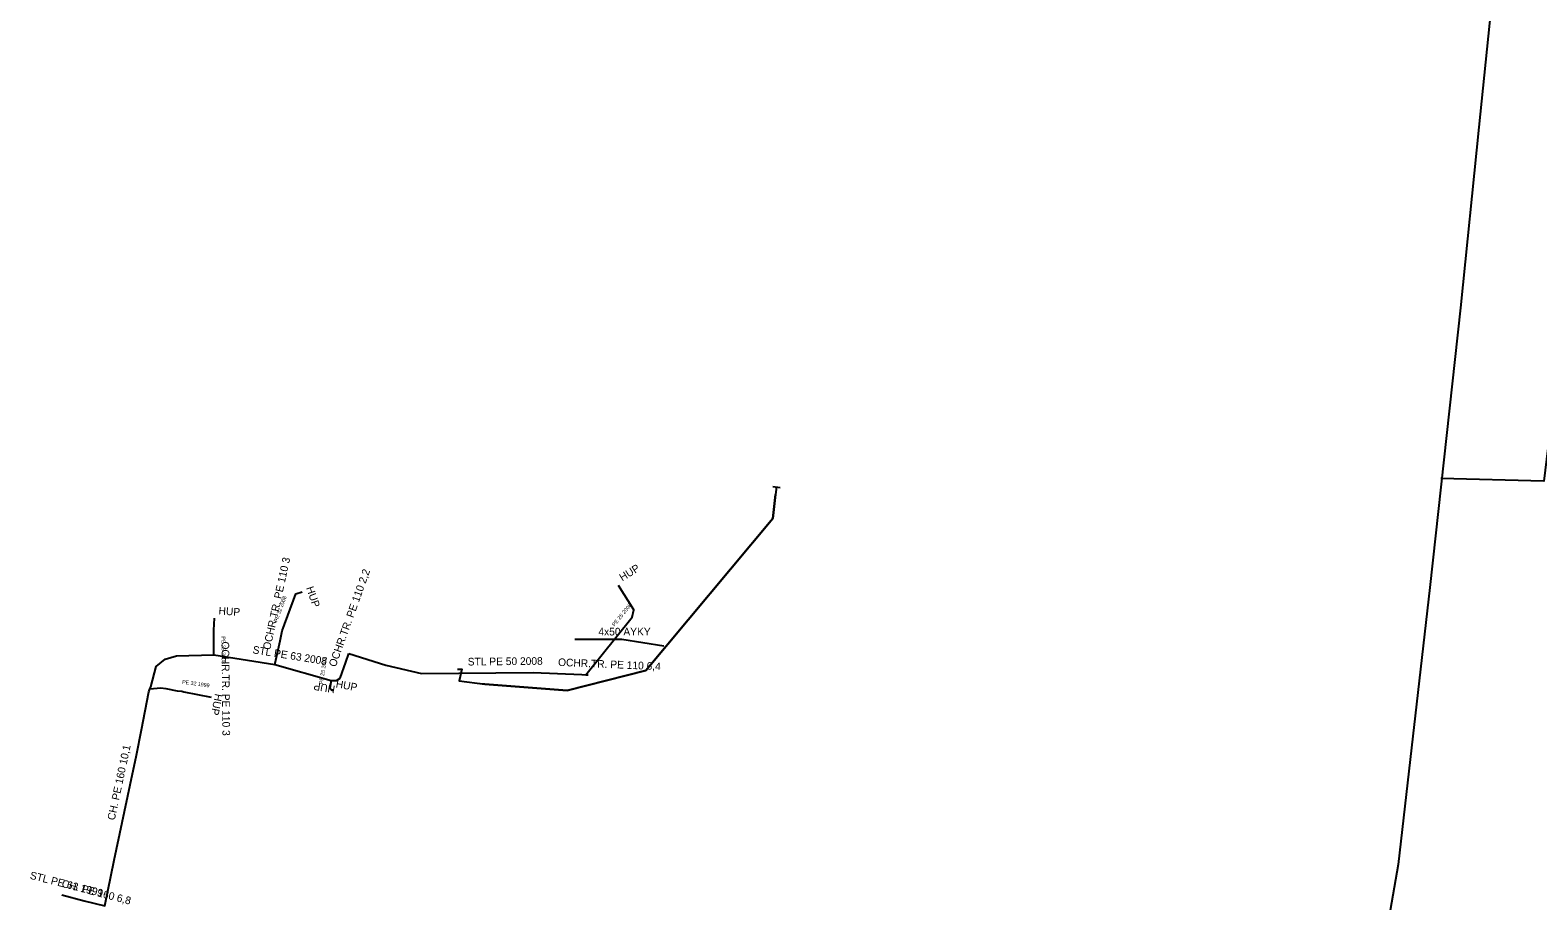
# Model space of a CAD drawing. Extents: x -746464 to -745690, y -1051581 to -1049993.
# Drawn here: x -746462.2 to -746265, y -1051232.6 to -1051118.7 of the extents above; entities that cross this region are included whole.
import ezdxf

# ---------------------------------------------------------------- set-up
doc = ezdxf.new("R2010")
doc.units = 0
for name, color, linetype in [('14_SZDC_SSZT_zabezp_orientacni', 7, 'Continuous'), ('48_Prazs_plynarenska_STL', 7, 'Continuous'), ('48_Prazs_plynarenska_STL_chranicka', 7, 'Continuous'), ('48_Prazs_plynarenska_STL_popisy', 7, 'Continuous'), ('55_PREdi_NN', 7, 'Continuous'), ('55_PREdi_NN_popisy', 7, 'Continuous'), ('55_PREdi_NN_pripojovaci_misto', 7, 'Continuous')]:
    doc.layers.add(name, color=color, linetype=linetype)

msp = doc.modelspace()

# ---------------------------------------------------------------- linework, layer by layer
at = {"layer": '14_SZDC_SSZT_zabezp_orientacni'}
for points in [[(-746245.4, -1051006.167), (-746247.827, -1051021.222), (-746265.716, -1051019.031), (-746268.982, -1051048.185), (-746264.206, -1051048.673), (-746266.117, -1051067.317), (-746269.669, -1051101.983), (-746272.671, -1051131.35), (-746275.095, -1051155), (-746279.089, -1051191.575), (-746283.219, -1051227.813), (-746292.513, -1051281.293), (-746298.067, -1051307.681), (-746304.566, -1051333.765), (-746308.35, -1051348.017), (-746314.941, -1051370.092), (-746324.191, -1051398.043), (-746333.678, -1051423.908), (-746348.696, -1051460.336), (-746364.944, -1051495.78), (-746375.736, -1051517.172), (-746389.78, -1051542.967), (-746401.331, -1051562.813), (-746412.367, -1051580.571)], [(-746249.387, -1051050.278), (-746251.681, -1051063.558), (-746257.108, -1051119.47), (-746264.175, -1051177.679), (-746277.656, -1051177.341)]]:
    msp.add_lwpolyline(points, dxfattribs=at)
at = {"layer": '48_Prazs_plynarenska_STL'}
for points in [[(-746430.23, -1051201.68), (-746430.19, -1051201.5), (-746429.55, -1051198.58), (-746429.28, -1051197.28), (-746427.47, -1051192.42), (-746426.65, -1051192.14)], [(-746389.55, -1051203), (-746383.46, -1051195.45), (-746383.25, -1051194.52), (-746385.26, -1051191.31)], [(-746438.2, -1051200.41), (-746438.19, -1051200.18), (-746438.22, -1051197.18), (-746438.12, -1051195.61)], [(-746446.45, -1051204.57), (-746445.76, -1051201.93), (-746444.58, -1051200.95), (-746443.09, -1051200.54), (-746438.2, -1051200.41), (-746430.23, -1051201.68), (-746422.87, -1051203.75), (-746422.17, -1051203.74), (-746421.7, -1051203.44), (-746420.96, -1051201.37), (-746420.54, -1051200.24)], [(-746420.54, -1051200.24), (-746415.71, -1051201.76), (-746411.05, -1051202.86), (-746396.44, -1051202.71), (-746390.04, -1051202.98), (-746389.55, -1051203), (-746389.21, -1051203.01)], [(-746422.87, -1051203.75), (-746423.03, -1051204.74), (-746422.789, -1051205.013)], [(-746458.107, -1051231.814), (-746455.17, -1051232.58), (-746452.47, -1051233.22), (-746451.27, -1051227.26), (-746449.16, -1051217.42), (-746448.35, -1051213.54), (-746447.67, -1051210.21), (-746446.72, -1051205.23), (-746446.57, -1051204.84), (-746446.45, -1051204.57)], [(-746446.57, -1051204.84), (-746445.15, -1051204.73), (-746444.5, -1051204.8), (-746442.99, -1051205.09), (-746442.42, -1051205.17), (-746442.14, -1051205.22), (-746438.549, -1051205.927)], [(-746422.78, -1051204.96), (-746422.789, -1051205.013), (-746422.815, -1051205.157)]]:
    msp.add_lwpolyline(points, dxfattribs=at)
at = {"layer": '48_Prazs_plynarenska_STL_chranicka'}
msp.add_line((-746458.107, -1051231.815), (-746455.169, -1051232.579), dxfattribs=at)
for points in [[(-746438.19, -1051200.18), (-746438.22, -1051197.18)], [(-746430.19, -1051201.5), (-746429.55, -1051198.58)], [(-746421.7, -1051203.44), (-746420.96, -1051201.37)], [(-746396.44, -1051202.71), (-746390.04, -1051202.98)], [(-746447.669, -1051210.209), (-746446.72, -1051205.229)], [(-746451.269, -1051227.26), (-746449.159, -1051217.419)]]:
    msp.add_lwpolyline(points, dxfattribs=at)
at = {"layer": '55_PREdi_NN'}
for points in [[(-746406.34, -1051202.275), (-746405.778, -1051202.275), (-746406.111, -1051203.785), (-746402.748, -1051204.228), (-746391.981, -1051205.059), (-746381.676, -1051202.462), (-746365.047, -1051182.549), (-746364.694, -1051179.423)], [(-746364.694, -1051179.423), (-746365.047, -1051182.549), (-746381.676, -1051202.462), (-746391.981, -1051205.059), (-746403.33, -1051204.18)]]:
    msp.add_lwpolyline(points, dxfattribs=at)
at = {"layer": '55_PREdi_NN_popisy'}
msp.add_lwpolyline([(-746390.97, -1051198.364), (-746384.815, -1051198.364), (-746379.324, -1051199.221)], dxfattribs=at)
at = {"layer": '55_PREdi_NN_pripojovaci_misto'}
for p, q in [((-746365.083, -1051178.387), (-746364.098, -1051178.49)), ((-746364.591, -1051178.438), (-746364.694, -1051179.423))]:
    msp.add_line(p, q, dxfattribs=at)

# ---------------------------------------------------------------- texts
at = {"layer": '48_Prazs_plynarenska_STL_popisy'}
for s, height, rotation, p in [('OCHR.TR. PE 110 3', 1, 77.63751, (-746430.845, -1051199.819)), ('OCHR.TR. PE 110 2,2', 1, 70.32864, (-746422.27, -1051202.063)), ('HUP', 1, 32, (-746384.76, -1051190.81)), ('HUP', 1, 289, (-746426.15, -1051191.64)), ('HUP', 1, 356, (-746437.62, -1051195.11)), ('PE 32 2008', 0.5, 69.57326, (-746429.937, -1051196.179)), ('PE 25 2008', 0.5, 51.10957, (-746385.772, -1051196.724)), ('PE 25 2008', 0.5, 270.57294, (-746437.212, -1051197.986)), ('OCHR.TR. PE 110 3', 1, 270.57294, (-746437.205, -1051198.662)), ('STL PE 63 2008', 1, 350.94618, (-746433.187, -1051200.196)), ('PE 25 2008', 0.5, 80.81946, (-746423.967, -1051204.269)), ('STL PE 50 2008', 1, 0.58823, (-746404.983, -1051201.798)), ('OCHR.TR. PE 110 6,4', 1, 357.58427, (-746393.182, -1051201.847)), ('PE 32 1999', 0.5, 352.01067, (-746442.383, -1051204.165)), ('HUP', 1, 170.36, (-746422.28, -1051204.46)), ('HUP', 1, 349.77, (-746422.315, -1051204.657)), ('HUP', 1, 259, (-746438.049, -1051205.427)), ('CH. PE 160 10,1', 1, 77.89848, (-746451.186, -1051222.105)), ('STL PE 63 1999', 1, 345.74175, (-746462.353, -1051229.685)), ('CH. PE 160 6,8', 1, 345.43231, (-746458.191, -1051230.76))]:
    msp.add_text(s, height=height, rotation=rotation, dxfattribs=at).set_placement(p)
at = {"layer": '55_PREdi_NN_popisy'}
msp.add_text('4x50 AYKY', height=1, dxfattribs=at).set_placement((-746387.892, -1051197.864))

doc.saveas('drawing.dxf')
